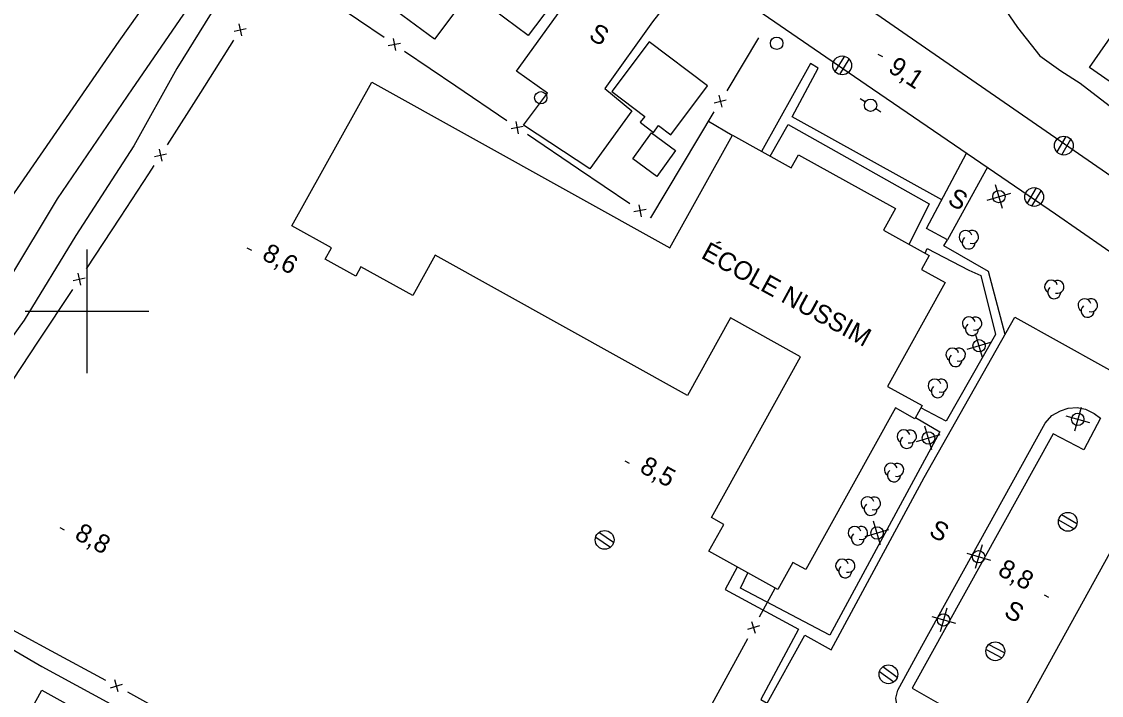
# Model space of a CAD drawing. Extents: x 219136 to 222520, y 5421589 to 5424530.
# Drawn here: x 221189.4 to 221364.2, y 5423137.9 to 5423246.8 of the extents above; entities that cross this region are included whole.
import ezdxf

# ---------------------------------------------------------------- set-up
doc = ezdxf.new("R2010")
doc.units = 0
for name, color, linetype in [('Level 19', 7, 'Continuous'), ('Level 21', 7, 'Continuous'), ('Level 22', 7, 'Continuous'), ('Level 3', 7, 'Continuous'), ('Level 31', 7, 'Continuous'), ('Level 36', 7, 'Continuous'), ('Level 37', 7, 'Continuous'), ('Level 4', 7, 'Continuous'), ('Level 44', 7, 'Continuous'), ('Level 52', 7, 'Continuous'), ('Level 61', 7, 'Continuous')]:
    doc.layers.add(name, color=color, linetype=linetype)

msp = doc.modelspace()

# ---------------------------------------------------------------- linework, layer by layer
at = {"layer": 'Level 19'}
msp.add_lwpolyline([(221356.18, 5423260.23), (221348.12, 5423249.48), (221350.59, 5423245.9), (221354.2, 5423241.31), (221357.6, 5423238.87), (221360.7, 5423236.89), (221366.13, 5423232.73), (221367.98, 5423235.4)], dxfattribs=at)
at = {"layer": 'Level 21'}
for points in [[(221187.7, 5423218.3), (221205.22, 5423243.64), (221229.21, 5423277.47), (221237.71, 5423290.69), (221238.14, 5423292.63), (221238.13, 5423294.72), (221237.7, 5423296.72), (221237.17, 5423297.75), (221235.16, 5423299.35), (221213.94, 5423313.98), (221203.63, 5423321.56), (221197.02, 5423327.41), (221187.38, 5423336.74)], [(221232.14, 5423313.85), (221254.94, 5423298.49), (221276.61, 5423283.49), (221305.25, 5423263.67), (221335.68, 5423242.61), (221372.49, 5423217.23)], [(221160.77, 5423162.07), (221179.61, 5423192.27), (221195.24, 5423218.18), (221207.37, 5423235.95), (221221.52, 5423256.52), (221239.08, 5423281.8), (221243.65, 5423287.85), (221245.26, 5423289.18), (221245.97, 5423289.53), (221246.85, 5423288.72), (221248.05, 5423289.14), (221249.86, 5423288.94), (221251.84, 5423288), (221287.09, 5423263.46), (221326.07, 5423236.66), (221356.72, 5423215.77), (221381.01, 5423198.93), (221382.03, 5423197.83), (221382.77, 5423196), (221383.04, 5423193.74), (221382.84, 5423191.9), (221382.48, 5423188.97), (221374.16, 5423163.4), (221366.95, 5423136.57)], [(221246.85, 5423288.72), (221243.05, 5423282.81), (221231.66, 5423265.88), (221222.75, 5423252.5), (221214.52, 5423239.23), (221207.59, 5423226.74), (221198.22, 5423212.24), (221189.81, 5423198.56), (221182.61, 5423188.58), (221175.53, 5423179.21), (221170.03, 5423170.75), (221165.83, 5423165.23), (221163.7, 5423164.25), (221162.66, 5423162.72), (221162.1, 5423161.37)]]:
    msp.add_lwpolyline(points, dxfattribs=at)
at = {"layer": 'Level 22'}
for points in [[(221338.32, 5423218.03), (221314.12, 5423231.43), (221318.31, 5423239.32), (221317.1, 5423240.05), (221309.18, 5423225.85)], [(221310.57, 5423225.08), (221313.46, 5423230.17), (221336.27, 5423217.38), (221333.03, 5423210.82)], [(221348.56, 5423196.22), (221345.87, 5423206.43), (221338.67, 5423210.58), (221339.26, 5423211.55)], [(221335.62, 5423209.38), (221335.99, 5423210.12), (221342.71, 5423206.63), (221344.63, 5423205.79), (221347.04, 5423196.24), (221339.06, 5423182.22), (221334.93, 5423184.38)], [(221334.05, 5423182.81), (221337.99, 5423180.53), (221320.21, 5423147.61), (221305.74, 5423155.21), (221306.94, 5423157.69)], [(221305.23, 5423158.64), (221303.3, 5423155), (221315.16, 5423148.6), (221309.05, 5423137.25), (221310.09, 5423136.65)]]:
    msp.add_lwpolyline(points, dxfattribs=at)
at = {"layer": 'Level 3'}
for p, q in [((221328, 5423241.55), (221328.71, 5423241.17)), ((221225.89, 5423210.24), (221226.6, 5423209.86)), ((221287.02, 5423175.84), (221287.72, 5423175.46)), ((221195.58, 5423165.02), (221196.28, 5423164.64)), ((221354.87, 5423154.17), (221355.58, 5423153.79))]:
    msp.add_line(p, q, dxfattribs=at)
at = {"layer": 'Level 31'}
for points in [[(221253.57, 5423270.61), (221260.47, 5423265.46), (221261.11, 5423266.32), (221263.6, 5423264.46), (221263.08, 5423263.77), (221277.64, 5423252.89), (221271.42, 5423244.56), (221261.94, 5423251.64), (221256.22, 5423243.97), (221245.98, 5423251.61), (221250.42, 5423257.56), (221246.57, 5423260.44), (221246.9, 5423260.89), (221245.8, 5423261.71), (221247.28, 5423263.69), (221248, 5423263.15)], [(221386.69, 5423222.41), (221362.25, 5423239.38), (221366.94, 5423246.14), (221372.98, 5423241.95), (221375.15, 5423245.07), (221381.57, 5423240.62), (221379.68, 5423237.88), (221391.66, 5423229.57)], [(221284.91, 5423235.55), (221290.25, 5423231.5), (221289.53, 5423230.55), (221291.69, 5423228.92), (221292.51, 5423230.01), (221294.46, 5423228.54), (221300.41, 5423236.44), (221290.95, 5423243.57)], [(221246.08, 5423237.06), (221294.34, 5423210.26), (221304.46, 5423228.48), (221313.96, 5423223.2), (221315.13, 5423225.31), (221330.83, 5423216.59), (221328.9, 5423213.11), (221336.31, 5423208.99), (221335.07, 5423206.77), (221338.86, 5423204.67), (221329.52, 5423187.86), (221335.13, 5423184.75), (221333.95, 5423182.62), (221330.83, 5423184.36), (221316.32, 5423158.23), (221314.23, 5423159.39), (221311.79, 5423155), (221300.65, 5423161.19), (221303.06, 5423165.53), (221301.04, 5423166.65), (221315.47, 5423192.63), (221304.14, 5423198.92), (221297.18, 5423186.38), (221256.36, 5423209.05), (221252.74, 5423202.53), (221244.34, 5423207.2), (221243.5, 5423205.68), (221238.57, 5423208.42), (221239.57, 5423210.23), (221233.16, 5423213.79)], [(221288.31, 5423224.64), (221291.36, 5423228.84), (221295.25, 5423226.01), (221292.2, 5423221.81)], [(221197.57, 5423136.07), (221192.85, 5423127.47), (221187.98, 5423130.15), (221192.7, 5423138.74)]]:
    msp.add_lwpolyline(points, close=True, dxfattribs=at)
at = {"layer": 'Level 36'}
for p, q in [((221322.56, 5423241.22), (221321.04, 5423238.75)), ((221321.84, 5423238.28), (221323.36, 5423240.75)), ((221325.14, 5423234.39), (221325.98, 5423233.85)), ((221328.48, 5423232.19), (221327.65, 5423232.74)), ((221358.42, 5423228.25), (221356.95, 5423225.75)), ((221357.76, 5423225.31), (221359.23, 5423227.81)), ((221348.14, 5423216.61), (221347.01, 5423220.44)), ((221345.66, 5423217.96), (221349.49, 5423219.09)), ((221353.62, 5423219.94), (221352.12, 5423217.45)), ((221352.92, 5423217), (221354.42, 5423219.49)), ((221344.93, 5423192.5), (221343.8, 5423196.33)), ((221342.45, 5423193.85), (221346.28, 5423194.98)), ((221360.88, 5423184.45), (221359.78, 5423180.62)), ((221358.42, 5423183.09), (221362.25, 5423181.99)), ((221334.26, 5423178.94), (221338.09, 5423180.07)), ((221336.74, 5423177.59), (221335.61, 5423181.42)), ((221328.41, 5423162.23), (221327.28, 5423166.06)), ((221357.24, 5423166.29), (221359.76, 5423164.84)), ((221360.2, 5423165.65), (221357.68, 5423167.1)), ((221285.22, 5423162.62), (221282.81, 5423164.23)), ((221325.93, 5423163.58), (221329.76, 5423164.71)), ((221282.32, 5423163.46), (221284.73, 5423161.85)), ((221342.38, 5423160.87), (221346.21, 5423159.77)), ((221344.84, 5423162.23), (221343.74, 5423158.4)), ((221339.17, 5423152.01), (221338.07, 5423148.18)), ((221336.71, 5423150.65), (221340.54, 5423149.55)), ((221345.5, 5423145.29), (221348.07, 5423143.94)), ((221348.48, 5423144.77), (221345.91, 5423146.12)), ((221328.26, 5423141.77), (221330.59, 5423140.06)), ((221331.12, 5423140.81), (221328.79, 5423142.52))]:
    msp.add_line(p, q, dxfattribs=at)
for centre, radius in [((221311.61, 5423243.32), 1), ((221322.21, 5423239.75), 1.52), ((221273.43, 5423234.52), 1), ((221326.81, 5423233.3), 1), ((221358.08, 5423226.78), 1.52), ((221347.58, 5423218.53), 1), ((221353.28, 5423218.47), 1.52), ((221344.37, 5423194.42), 1), ((221360.33, 5423182.53), 1), ((221336.18, 5423179.51), 1), ((221358.72, 5423165.96), 1.52), ((221283.77, 5423163.03), 1.52), ((221327.85, 5423164.15), 1), ((221344.29, 5423160.31), 1), ((221338.62, 5423150.09), 1), ((221346.99, 5423145.02), 1.52), ((221329.69, 5423141.3), 1.52)]:
    msp.add_circle(centre, radius, dxfattribs=at)
at = {"layer": 'Level 37'}
for p, q in [((221224.57, 5423246.47), (221225.01, 5423244.52)), ((221223.81, 5423245.28), (221225.77, 5423245.71)), ((221250.71, 5423243.31), (221248.74, 5423242.93)), ((221249.54, 5423244.11), (221249.92, 5423242.14)), ((221301.52, 5423233.7), (221303.46, 5423234.19)), ((221302.25, 5423234.91), (221302.73, 5423232.97)), ((221269.42, 5423230.67), (221269.8, 5423228.7)), ((221270.59, 5423229.88), (221268.63, 5423229.5)), ((221210.93, 5423225.03), (221212.89, 5423225.46)), ((221211.69, 5423226.22), (221212.13, 5423224.27)), ((221289.31, 5423217.23), (221289.69, 5423215.26)), ((221290.48, 5423216.44), (221288.51, 5423216.06)), ((221198.53, 5423206.17), (221198.93, 5423204.2)), ((221197.75, 5423204.98), (221199.71, 5423205.39)), ((221308.84, 5423149.13), (221306.91, 5423148.56)), ((221308.16, 5423147.88), (221307.59, 5423149.8)), ((221203.81, 5423139.14), (221205.73, 5423139.72)), ((221205.06, 5423138.47), (221204.48, 5423140.39))]:
    msp.add_line(p, q, dxfattribs=at)
for points in [[(221248.07, 5423244.24), (221239.78, 5423249.84)], [(221223.72, 5423243.81), (221218.35, 5423235.37)], [(221308.67, 5423244.23), (221303.52, 5423235.66)], [(221259.67, 5423236.4), (221251.38, 5423242)], [(221267.95, 5423230.81), (221259.67, 5423236.4)], [(221218.35, 5423235.37), (221212.98, 5423226.93)], [(221301.46, 5423232.23), (221296.31, 5423223.66)], [(221300.55, 5423230.72), (221304.41, 5423228.48)], [(221279.55, 5423222.97), (221271.27, 5423228.57)], [(221210.84, 5423223.56), (221209.98, 5423222.21), (221205.35, 5423215.2)], [(221296.31, 5423223.66), (221291.18, 5423215.11), (221291.15, 5423215.13)], [(221287.84, 5423217.37), (221279.55, 5423222.97)], [(221205.35, 5423215.2), (221199.84, 5423206.85)], [(221197.63, 5423203.52), (221192.12, 5423195.17)], [(221192.12, 5423195.17), (221186.61, 5423186.83)], [(221308.83, 5423150.6), (221311.36, 5423155.24)], [(221185.4, 5423149.86), (221194.21, 5423145.12)], [(221302.13, 5423138.31), (221306.92, 5423147.09)], [(221194.21, 5423145.12), (221203.01, 5423140.38)], [(221206.53, 5423138.48), (221215.28, 5423133.64)], [(221297.35, 5423129.52), (221302.13, 5423138.31)]]:
    msp.add_lwpolyline(points, dxfattribs=at)
at = {"layer": 'Level 4'}
msp.add_lwpolyline([(221170.31, 5423155.6), (221192.7, 5423142.59), (221214.31, 5423130.8), (221230.93, 5423121.67)], dxfattribs=at)
at = {"layer": 'Level 44'}
for centre, start, end in [((221342.18, 5423212.02), 15.9068, 238.5912), ((221342.69, 5423211.11), 131.2391, 358.6962), ((221343.23, 5423212), 253.0853, 118.7739), ((221356.01, 5423203.97), 15.9068, 238.5912), ((221357.06, 5423203.95), 253.0853, 118.7739), ((221356.52, 5423203.06), 131.2391, 358.6962), ((221361.43, 5423200.98), 15.9068, 238.5912), ((221361.94, 5423200.07), 131.2391, 358.6962), ((221362.48, 5423200.96), 253.0853, 118.7739), ((221342.71, 5423198.03), 15.9068, 238.5912), ((221343.22, 5423197.12), 131.2391, 358.6962), ((221343.76, 5423198.01), 253.0853, 118.7739), ((221340.05, 5423193), 15.9068, 238.5912), ((221341.1, 5423192.98), 253.0853, 118.7739), ((221340.56, 5423192.09), 131.2391, 358.6962), ((221337.17, 5423187.98), 15.9068, 238.5912), ((221338.22, 5423187.96), 253.0853, 118.7739), ((221337.68, 5423187.07), 131.2391, 358.6962), ((221332.15, 5423179.77), 15.9068, 238.5912), ((221333.2, 5423179.75), 253.0853, 118.7739), ((221332.66, 5423178.86), 131.2391, 358.6962), ((221330.08, 5423174.37), 15.9068, 238.5912), ((221331.13, 5423174.35), 253.0853, 118.7739), ((221330.59, 5423173.46), 131.2391, 358.6962), ((221326.31, 5423168.95), 15.9068, 238.5912), ((221327.36, 5423168.93), 253.0853, 118.7739), ((221326.82, 5423168.04), 131.2391, 358.6962), ((221324.23, 5423164.16), 15.9068, 238.5912), ((221325.28, 5423164.14), 253.0853, 118.7739), ((221324.74, 5423163.25), 131.2391, 358.6962), ((221322.19, 5423158.86), 15.9068, 238.5912), ((221323.24, 5423158.84), 253.0853, 118.7739), ((221322.7, 5423157.95), 131.2391, 358.6962)]:
    msp.add_arc(centre, 1.05, start, end, dxfattribs=at)
at = {"layer": 'Level 52'}
for points in [[(221299.1, 5423255.2), (221296.8, 5423253.59), (221291.51, 5423246.79), (221283.78, 5423236), (221288.18, 5423232.4), (221281.4, 5423223.01), (221270.66, 5423230.09), (221274.51, 5423235.25), (221269.48, 5423238.82), (221284.8, 5423260.04), (221290.11, 5423256.26), (221292.15, 5423259.98)], [(221345.7, 5423223.28), (221339.26, 5423211.55), (221335.86, 5423213.38), (221342.32, 5423225.58)], [(221358.88, 5423109.18), (221353.04, 5423113.01), (221310.08, 5423136.63), (221316.16, 5423147.63), (221320.42, 5423145.26), (221335.47, 5423173.14), (221350.17, 5423199.05), (221378.84, 5423183.11), (221380.38, 5423182.53)], [(221364.02, 5423182.74), (221361.31, 5423177.58), (221356.34, 5423180.2), (221333.56, 5423139.08), (221338.45, 5423136.25), (221336.27, 5423132.03), (221335.74, 5423131.53), (221335.12, 5423131.46), (221333.78, 5423131.99), (221332.06, 5423133.47), (221331.25, 5423135.11), (221330.87, 5423137.43), (221331.23, 5423138.73), (221335.08, 5423145.86), (221355.08, 5423181.88), (221356.14, 5423183.16), (221357.54, 5423183.92), (221358.76, 5423184.34), (221360.22, 5423184.44), (221361.58, 5423184.18), (221363, 5423183.47), (221364.02, 5423182.74)], [(221377.51, 5423173.92), (221376.52, 5423175.84), (221370.79, 5423179.08), (221369.41, 5423178.76), (221367.26, 5423175.14), (221367.34, 5423174.3), (221371.56, 5423171.87), (221348.86, 5423130.75), (221344.32, 5423133.23), (221341.84, 5423128.73), (221342.28, 5423127.5), (221357.99, 5423118.79), (221361.36, 5423117.58)]]:
    msp.add_lwpolyline(points, dxfattribs=at)
at = {"layer": 'Level 61'}
for points in [[(221200, 5423210), (221200, 5423200), (221200, 5423190)], [(221190, 5423200), (221200, 5423200), (221210, 5423200)]]:
    msp.add_lwpolyline(points, dxfattribs=at)

# ---------------------------------------------------------------- texts
at = {"layer": 'Level 3'}
for s, rotation, p in [('9,1', 326.8783, (221329.47, 5423238.84)), ('8,6', 331.383, (221228.14, 5423208.51)), ('8,5', 331.383, (221289.26, 5423174.1)), ('8,8', 331.383, (221197.82, 5423163.29)), ('8,8', 331.383, (221347.21, 5423157.48))]:
    msp.add_text(s, height=3, rotation=rotation, dxfattribs=at).set_placement(p)
at = {"layer": 'Level 31'}
msp.add_text('ÉCOLE NUSSIM', height=3, rotation=331.3547, dxfattribs=at).set_placement((221299.21, 5423208.7))
at = {"layer": 'Level 52'}
for p in [(221281.02, 5423244.09), (221339.09, 5423217.45), (221336.07, 5423163.84), (221348.2, 5423150.8)]:
    msp.add_text('S', height=3, rotation=331.383, dxfattribs=at).set_placement(p)

doc.saveas('drawing.dxf')
